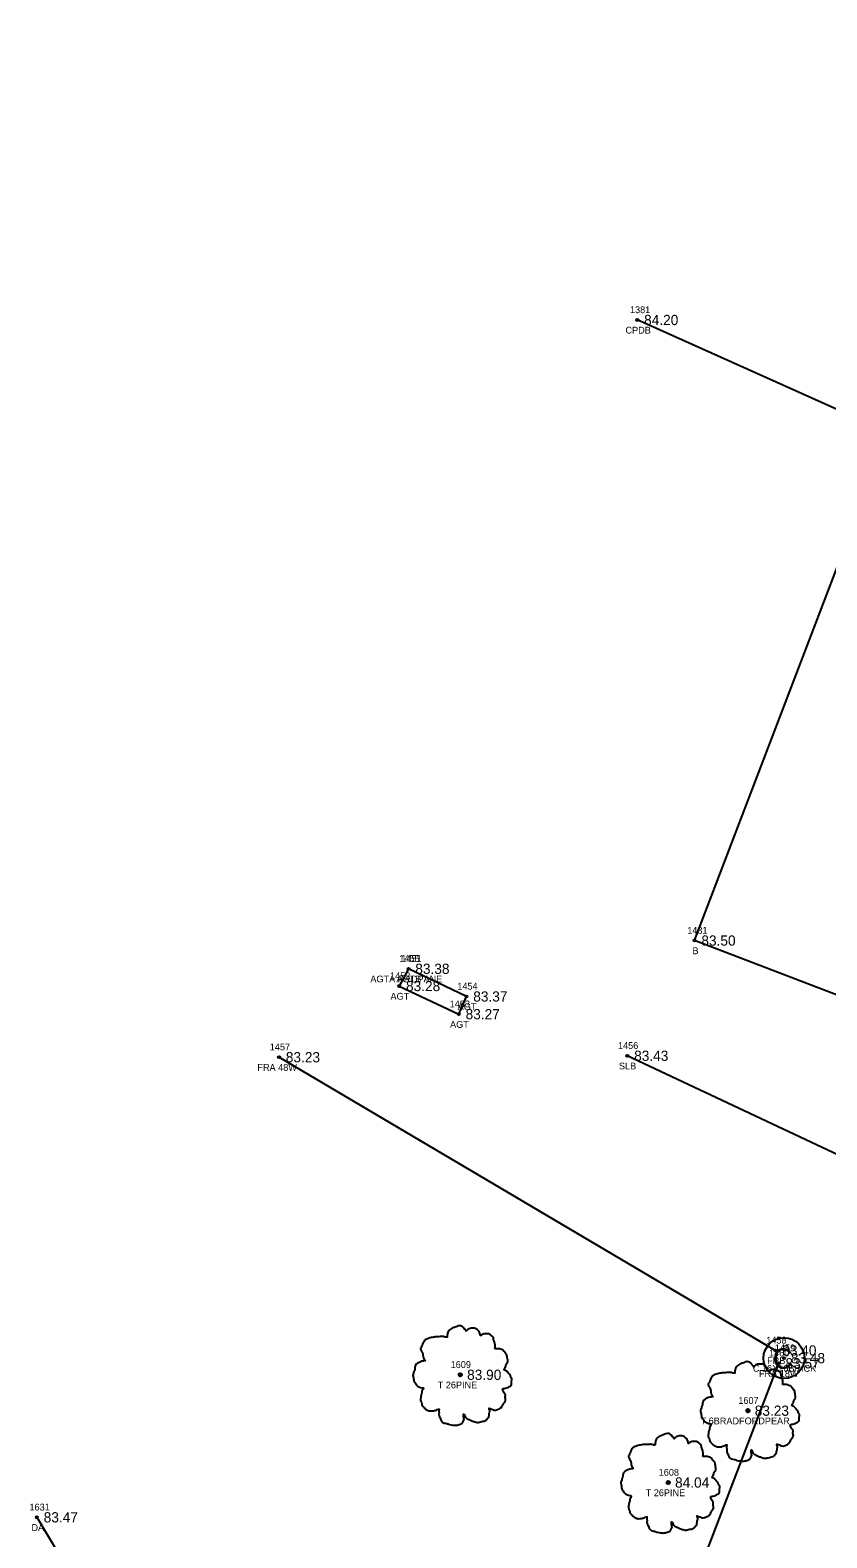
# Model space of a CAD drawing. Extents: x 2139392 to 2143384, y 505395 to 510520.
# Drawn here: x 2140953.3 to 2141070.2, y 509595 to 509816.2 of the extents above; entities that cross this region are included whole.
import ezdxf

# ---------------------------------------------------------------- set-up
doc = ezdxf.new("R2010")
doc.units = 0
for name, color, linetype in [('RD_EX_Bldg', 7, 'Continuous'), ('RD_EX_Bldg_txCode', 7, 'Continuous'), ('RD_EX_BldgApp', 7, 'Continuous'), ('RD_EX_BldgApp_txCode', 7, 'Continuous'), ('RD_EX_Conc', 7, 'Continuous'), ('RD_EX_Conc_txCode', 7, 'Continuous'), ('RD_EX_Driveway', 7, 'Continuous'), ('RD_EX_Driveway_txCode', 7, 'Continuous'), ('RD_EX_Fence_Other', 7, 'Continuous'), ('RD_EX_Fence_Other_txCode', 7, 'Continuous'), ('RD_EX_TX_Bldg_ELEV', 7, 'Continuous'), ('RD_EX_TX_BldgApp_ELEV', 7, 'Continuous'), ('RD_EX_TX_Conc_ELEV', 7, 'Continuous'), ('RD_EX_TX_Driveway_ELEV', 7, 'Continuous'), ('RD_EX_TX_Fence_Other_ELEV', 7, 'Continuous'), ('RD_EX_TX_VEG_ELEV', 7, 'Continuous'), ('RD_EX_VEG', 7, 'Continuous'), ('RD_EX_VEG_txCode', 7, 'Continuous'), ('RD_SMD_Locator', 7, 'Continuous')]:
    doc.layers.add(name, color=color, linetype=linetype)

msp = doc.modelspace()

# ---------------------------------------------------------------- linework, layer by layer
at = {"layer": 'RD_EX_Bldg'}
msp.add_lwpolyline([(2141096.39, 509731.86), (2141090.96, 509716.83), (2141099.81, 509713.25), (2141088.03, 509682.4), (2141078.89, 509685.87), (2141074.12, 509673.68), (2141050.78, 509682.61), (2141073.04, 509740.79), (2141096.39, 509731.86)], dxfattribs=at)
at = {"layer": 'RD_EX_BldgApp'}
msp.add_lwpolyline([(2141008.82, 509678.47), (2141007.46, 509675.94), (2141016.2, 509671.81), (2141017.32, 509674.41), (2141008.82, 509678.47)], dxfattribs=at)
msp.add_circle((2141063.9, 509621.36), 3, dxfattribs=at)
at = {"layer": 'RD_EX_Conc'}
msp.add_lwpolyline([(2141096.74, 509816.15), (2141103.82, 509813), (2141083.56, 509767.91), (2141078.88, 509757.3), (2141042.38, 509773.64)], dxfattribs=at)
at = {"layer": 'RD_EX_Driveway'}
msp.add_lwpolyline([(2140954.32, 509598.01), (2140970.97, 509570.04), (2140984.42, 509549.98), (2140986.95, 509546.04), (2140998.62, 509534.73), (2141014.13, 509524.97), (2141080.24, 509493.94)], dxfattribs=at)
at = {"layer": 'RD_EX_Fence_Other'}
for p, q in [((2140989.83, 509665.5), (2141062.64, 509622.49)), ((2141063.11, 509620.6), (2141046.32, 509576.85))]:
    msp.add_line(p, q, dxfattribs=at)
at = {"layer": 'RD_EX_VEG'}
msp.add_line((2141126.92, 509625.25), (2141040.92, 509665.71), dxfattribs=at)
for centre, radius in [((2141016.42, 509618.92), 0.25), ((2141016.4, 509618.9), 0.0001), ((2141058.61, 509613.65), 0.25), ((2141058.6, 509613.63), 0.0001), ((2141046.92, 509603.11), 0.25), ((2141046.91, 509603.09), 0.0001)]:
    msp.add_circle(centre, radius, dxfattribs=at)
for points in [[(2141016.55, 509626.08), (2141016.25, 509626.11), (2141015.92, 509626.01), (2141015.67, 509625.91), (2141015.45, 509625.83), (2141015.22, 509625.73), (2141014.92, 509625.56), (2141014.7, 509625.36), (2141014.57, 509625.11), (2141014.52, 509624.88), (2141014.48, 509624.61), (2141014.48, 509624.43), (2141014.35, 509624.41), (2141014.2, 509624.43), (2141013.95, 509624.51), (2141013.7, 509624.51), (2141013.45, 509624.51), (2141013.1, 509624.48), (2141012.75, 509624.48), (2141012.48, 509624.43), (2141012.15, 509624.38), (2141011.78, 509624.26), (2141011.43, 509624.13), (2141011.13, 509623.88), (2141010.88, 509623.41), (2141010.75, 509623.06), (2141010.6, 509622.81), (2141010.75, 509622.36), (2141010.93, 509622.01), (2141010.95, 509621.81), (2141011.03, 509621.39), (2141011.13, 509621.16), (2141011.25, 509620.96), (2141011.18, 509620.94), (2141010.8, 509620.89), (2141010.5, 509620.79), (2141010.08, 509620.56), (2141009.85, 509620.34), (2141009.75, 509620.01), (2141009.73, 509619.66), (2141009.63, 509619.46), (2141009.55, 509619.19), (2141009.53, 509619.11), (2141009.48, 509618.79), (2141009.58, 509618.34), (2141009.6, 509617.99), (2141009.73, 509617.76), (2141009.88, 509617.59), (2141010.05, 509617.34), (2141010.45, 509617.11), (2141010.78, 509617.01), (2141010.98, 509616.99), (2141010.8, 509616.49), (2141010.75, 509616.14), (2141010.63, 509615.74), (2141010.63, 509615.66), (2141010.58, 509615.19), (2141010.73, 509614.86), (2141010.8, 509614.49), (2141010.98, 509614.26), (2141011.25, 509613.96), (2141011.58, 509613.74), (2141012.08, 509613.61), (2141012.48, 509613.64), (2141013.05, 509613.81), (2141013.3, 509613.89), (2141013.28, 509613.71), (2141013.3, 509613.34), (2141013.3, 509612.91), (2141013.45, 509612.59), (2141013.55, 509612.31), (2141013.7, 509612.06), (2141014.03, 509611.84), (2141014.43, 509611.77), (2141014.85, 509611.62), (2141015.3, 509611.54), (2141015.8, 509611.52), (2141016.4, 509611.67), (2141016.67, 509611.79), (2141016.77, 509611.97), (2141016.97, 509612.34), (2141016.92, 509612.56), (2141016.95, 509613.16), (2141017.05, 509612.99), (2141017.22, 509612.64), (2141017.72, 509612.34), (2141018.12, 509612.16), (2141018.6, 509612.01), (2141018.9, 509611.94), (2141019.37, 509612.01), (2141019.75, 509612.09), (2141020.12, 509612.21), (2141020.42, 509612.49), (2141020.6, 509612.76), (2141020.65, 509613.04), (2141020.72, 509613.41), (2141020.77, 509613.59)], [(2141020.77, 509613.59), (2141020.7, 509613.76), (2141020.65, 509614.01), (2141020.72, 509613.99), (2141020.9, 509613.94), (2141021.17, 509613.81), (2141021.4, 509613.74), (2141021.72, 509613.76), (2141022, 509613.86), (2141022.45, 509614.14), (2141022.72, 509614.61), (2141023, 509615.01), (2141023.07, 509615.34), (2141023.02, 509615.56), (2141023, 509616.06), (2141022.8, 509616.31), (2141022.75, 509616.44), (2141022.65, 509616.84), (2141022.72, 509616.89), (2141023, 509616.94), (2141023.37, 509617.06), (2141023.65, 509617.19), (2141023.87, 509617.36), (2141023.95, 509617.59), (2141023.92, 509617.99), (2141023.97, 509618.39), (2141023.9, 509618.54), (2141023.8, 509618.69), (2141023.72, 509618.89), (2141023.57, 509619.04), (2141023.47, 509619.19), (2141023.37, 509619.29), (2141023.25, 509619.44), (2141023.07, 509619.56), (2141022.92, 509619.61), (2141022.87, 509619.76), (2141023.02, 509619.96), (2141023.07, 509620.06), (2141023.1, 509620.29), (2141023.32, 509620.64), (2141023.37, 509621.04), (2141023.32, 509621.46), (2141023.27, 509621.74), (2141023.12, 509622.01), (2141022.92, 509622.26), (2141022.8, 509622.44), (2141022.62, 509622.56), (2141022.3, 509622.69), (2141022.05, 509622.74), (2141021.7, 509622.74), (2141021.5, 509622.79), (2141021.52, 509622.84), (2141021.52, 509622.99), (2141021.52, 509623.26), (2141021.45, 509623.71), (2141021.3, 509624.21), (2141021.3, 509624.23), (2141021.2, 509624.48), (2141020.97, 509624.68), (2141020.8, 509624.78), (2141020.6, 509624.91), (2141020.35, 509624.93), (2141020.05, 509624.93), (2141019.77, 509624.88), (2141019.57, 509624.78), (2141019.4, 509624.66), (2141019.32, 509624.81), (2141019.22, 509625.11), (2141019.17, 509625.26), (2141019.02, 509625.43), (2141018.8, 509625.63), (2141018.35, 509625.76), (2141017.72, 509625.68), (2141017.42, 509625.48), (2141017.27, 509625.31), (2141017.22, 509625.43), (2141017.02, 509625.63), (2141016.92, 509625.81), (2141016.75, 509625.93), (2141016.6, 509626.03), (2141016.5, 509626.08)], [(2141058.74, 509620.82), (2141058.44, 509620.84), (2141058.12, 509620.74), (2141057.87, 509620.64), (2141057.65, 509620.57), (2141057.42, 509620.47), (2141057.12, 509620.29), (2141056.9, 509620.09), (2141056.77, 509619.84), (2141056.72, 509619.62), (2141056.67, 509619.34), (2141056.67, 509619.17), (2141056.55, 509619.14), (2141056.4, 509619.17), (2141056.15, 509619.24), (2141055.9, 509619.24), (2141055.65, 509619.24), (2141055.3, 509619.22), (2141054.95, 509619.22), (2141054.67, 509619.17), (2141054.35, 509619.12), (2141053.97, 509618.99), (2141053.62, 509618.87), (2141053.32, 509618.62), (2141053.07, 509618.14), (2141052.95, 509617.79), (2141052.8, 509617.54), (2141052.95, 509617.09), (2141053.12, 509616.74), (2141053.15, 509616.54), (2141053.22, 509616.12), (2141053.32, 509615.89), (2141053.45, 509615.69), (2141053.37, 509615.67), (2141053, 509615.62), (2141052.7, 509615.52), (2141052.27, 509615.29), (2141052.05, 509615.07), (2141051.95, 509614.75), (2141051.92, 509614.4), (2141051.82, 509614.2), (2141051.75, 509613.92), (2141051.72, 509613.85), (2141051.67, 509613.52), (2141051.77, 509613.07), (2141051.8, 509612.72), (2141051.92, 509612.5), (2141052.07, 509612.32), (2141052.25, 509612.07), (2141052.65, 509611.85), (2141052.97, 509611.75), (2141053.17, 509611.72), (2141053, 509611.22), (2141052.95, 509610.87), (2141052.82, 509610.47), (2141052.82, 509610.4), (2141052.77, 509609.92), (2141052.92, 509609.6), (2141053, 509609.22), (2141053.17, 509609), (2141053.45, 509608.7), (2141053.77, 509608.47), (2141054.27, 509608.35), (2141054.67, 509608.37), (2141055.25, 509608.55), (2141055.5, 509608.62), (2141055.47, 509608.45), (2141055.5, 509608.07), (2141055.5, 509607.65), (2141055.65, 509607.32), (2141055.75, 509607.05), (2141055.9, 509606.8), (2141056.22, 509606.57), (2141056.62, 509606.5), (2141057.05, 509606.35), (2141057.5, 509606.27), (2141057.99, 509606.25), (2141058.59, 509606.4), (2141058.87, 509606.52), (2141058.97, 509606.7), (2141059.17, 509607.07), (2141059.12, 509607.3), (2141059.14, 509607.9), (2141059.24, 509607.72), (2141059.42, 509607.37), (2141059.92, 509607.07), (2141060.32, 509606.9), (2141060.79, 509606.75), (2141061.09, 509606.67), (2141061.57, 509606.75), (2141061.94, 509606.82), (2141062.32, 509606.95), (2141062.62, 509607.22), (2141062.79, 509607.5), (2141062.84, 509607.77), (2141062.92, 509608.15), (2141062.97, 509608.32)], [(2141062.97, 509608.32), (2141062.89, 509608.5), (2141062.84, 509608.75), (2141062.92, 509608.72), (2141063.09, 509608.67), (2141063.37, 509608.55), (2141063.59, 509608.47), (2141063.92, 509608.5), (2141064.19, 509608.6), (2141064.64, 509608.87), (2141064.92, 509609.35), (2141065.19, 509609.75), (2141065.27, 509610.07), (2141065.22, 509610.3), (2141065.19, 509610.8), (2141064.99, 509611.05), (2141064.94, 509611.17), (2141064.84, 509611.57), (2141064.92, 509611.62), (2141065.19, 509611.67), (2141065.57, 509611.8), (2141065.84, 509611.92), (2141066.07, 509612.1), (2141066.14, 509612.32), (2141066.12, 509612.72), (2141066.17, 509613.12), (2141066.09, 509613.27), (2141065.99, 509613.42), (2141065.92, 509613.62), (2141065.77, 509613.77), (2141065.67, 509613.92), (2141065.57, 509614.02), (2141065.44, 509614.17), (2141065.27, 509614.3), (2141065.12, 509614.35), (2141065.07, 509614.5), (2141065.22, 509614.7), (2141065.27, 509614.8), (2141065.29, 509615.02), (2141065.52, 509615.37), (2141065.57, 509615.77), (2141065.52, 509616.19), (2141065.47, 509616.47), (2141065.32, 509616.74), (2141065.12, 509616.99), (2141064.99, 509617.17), (2141064.82, 509617.29), (2141064.49, 509617.42), (2141064.24, 509617.47), (2141063.89, 509617.47), (2141063.69, 509617.52), (2141063.72, 509617.57), (2141063.72, 509617.72), (2141063.72, 509617.99), (2141063.64, 509618.44), (2141063.49, 509618.94), (2141063.49, 509618.97), (2141063.39, 509619.22), (2141063.17, 509619.42), (2141062.99, 509619.52), (2141062.79, 509619.64), (2141062.54, 509619.67), (2141062.24, 509619.67), (2141061.97, 509619.62), (2141061.77, 509619.52), (2141061.59, 509619.39), (2141061.52, 509619.54), (2141061.42, 509619.84), (2141061.37, 509619.99), (2141061.22, 509620.17), (2141060.99, 509620.37), (2141060.54, 509620.49), (2141059.92, 509620.42), (2141059.62, 509620.22), (2141059.47, 509620.04), (2141059.42, 509620.17), (2141059.22, 509620.37), (2141059.12, 509620.54), (2141058.94, 509620.67), (2141058.79, 509620.77), (2141058.69, 509620.82)], [(2141047.06, 509610.28), (2141046.76, 509610.3), (2141046.43, 509610.2), (2141046.18, 509610.1), (2141045.96, 509610.03), (2141045.73, 509609.93), (2141045.43, 509609.75), (2141045.21, 509609.55), (2141045.08, 509609.31), (2141045.03, 509609.08), (2141044.98, 509608.81), (2141044.98, 509608.63), (2141044.86, 509608.61), (2141044.71, 509608.63), (2141044.46, 509608.71), (2141044.21, 509608.71), (2141043.96, 509608.71), (2141043.61, 509608.68), (2141043.26, 509608.68), (2141042.98, 509608.63), (2141042.66, 509608.58), (2141042.28, 509608.46), (2141041.93, 509608.33), (2141041.63, 509608.08), (2141041.38, 509607.61), (2141041.26, 509607.26), (2141041.11, 509607.01), (2141041.26, 509606.56), (2141041.43, 509606.21), (2141041.46, 509606.01), (2141041.53, 509605.58), (2141041.63, 509605.36), (2141041.76, 509605.16), (2141041.68, 509605.13), (2141041.31, 509605.08), (2141041.01, 509604.98), (2141040.58, 509604.76), (2141040.36, 509604.53), (2141040.26, 509604.21), (2141040.23, 509603.86), (2141040.13, 509603.66), (2141040.06, 509603.38), (2141040.03, 509603.31), (2141039.98, 509602.98), (2141040.08, 509602.53), (2141040.11, 509602.18), (2141040.23, 509601.96), (2141040.38, 509601.78), (2141040.56, 509601.53), (2141040.96, 509601.31), (2141041.28, 509601.21), (2141041.48, 509601.18), (2141041.31, 509600.68), (2141041.26, 509600.33), (2141041.13, 509599.93), (2141041.13, 509599.86), (2141041.08, 509599.38), (2141041.23, 509599.06), (2141041.31, 509598.68), (2141041.48, 509598.46), (2141041.76, 509598.16), (2141042.08, 509597.94), (2141042.58, 509597.81), (2141042.98, 509597.84), (2141043.56, 509598.01), (2141043.81, 509598.08), (2141043.78, 509597.91), (2141043.81, 509597.54), (2141043.81, 509597.11), (2141043.96, 509596.79), (2141044.06, 509596.51), (2141044.21, 509596.26), (2141044.53, 509596.04), (2141044.93, 509595.96), (2141045.36, 509595.81), (2141045.81, 509595.74), (2141046.31, 509595.71), (2141046.91, 509595.86), (2141047.18, 509595.99), (2141047.28, 509596.16), (2141047.48, 509596.54), (2141047.43, 509596.76), (2141047.46, 509597.36), (2141047.56, 509597.19), (2141047.73, 509596.84), (2141048.23, 509596.54), (2141048.63, 509596.36), (2141049.11, 509596.21), (2141049.41, 509596.14), (2141049.88, 509596.21), (2141050.26, 509596.29), (2141050.63, 509596.41), (2141050.93, 509596.69), (2141051.1, 509596.96), (2141051.15, 509597.24), (2141051.23, 509597.61), (2141051.28, 509597.79)], [(2141051.28, 509597.79), (2141051.2, 509597.96), (2141051.15, 509598.21), (2141051.23, 509598.18), (2141051.4, 509598.13), (2141051.68, 509598.01), (2141051.9, 509597.94), (2141052.23, 509597.96), (2141052.5, 509598.06), (2141052.95, 509598.33), (2141053.23, 509598.81), (2141053.5, 509599.21), (2141053.58, 509599.53), (2141053.53, 509599.76), (2141053.5, 509600.26), (2141053.3, 509600.51), (2141053.25, 509600.63), (2141053.15, 509601.03), (2141053.23, 509601.08), (2141053.5, 509601.13), (2141053.88, 509601.26), (2141054.15, 509601.38), (2141054.38, 509601.56), (2141054.45, 509601.78), (2141054.43, 509602.18), (2141054.48, 509602.58), (2141054.4, 509602.73), (2141054.3, 509602.88), (2141054.23, 509603.08), (2141054.08, 509603.23), (2141053.98, 509603.38), (2141053.88, 509603.48), (2141053.75, 509603.63), (2141053.58, 509603.76), (2141053.43, 509603.81), (2141053.38, 509603.96), (2141053.53, 509604.16), (2141053.58, 509604.26), (2141053.6, 509604.48), (2141053.83, 509604.83), (2141053.88, 509605.23), (2141053.83, 509605.66), (2141053.78, 509605.93), (2141053.63, 509606.21), (2141053.43, 509606.46), (2141053.3, 509606.63), (2141053.13, 509606.76), (2141052.8, 509606.88), (2141052.55, 509606.93), (2141052.2, 509606.93), (2141052, 509606.98), (2141052.03, 509607.03), (2141052.03, 509607.18), (2141052.03, 509607.46), (2141051.95, 509607.91), (2141051.8, 509608.41), (2141051.8, 509608.43), (2141051.7, 509608.68), (2141051.48, 509608.88), (2141051.3, 509608.98), (2141051.1, 509609.11), (2141050.85, 509609.13), (2141050.55, 509609.13), (2141050.28, 509609.08), (2141050.08, 509608.98), (2141049.91, 509608.86), (2141049.83, 509609.01), (2141049.73, 509609.31), (2141049.68, 509609.45), (2141049.53, 509609.63), (2141049.31, 509609.83), (2141048.86, 509609.95), (2141048.23, 509609.88), (2141047.93, 509609.68), (2141047.78, 509609.5), (2141047.73, 509609.63), (2141047.53, 509609.83), (2141047.43, 509610), (2141047.26, 509610.13), (2141047.11, 509610.23), (2141047.01, 509610.28)]]:
    msp.add_spline(points, degree=3, dxfattribs=at)
at = {"layer": 'RD_SMD_Locator'}
for centre in [(2141042.38, 509773.64), (2141050.78, 509682.61), (2141008.82, 509678.47), (2141008.82, 509678.47), (2141007.46, 509675.94), (2141017.32, 509674.41), (2141016.2, 509671.81), (2140989.83, 509665.5), (2141040.92, 509665.71), (2141062.64, 509622.49), (2141063.11, 509620.6), (2141063.9, 509621.36), (2141016.42, 509618.92), (2141058.61, 509613.65), (2141046.92, 509603.11), (2140954.32, 509598.01)]:
    msp.add_circle(centre, 0.15, dxfattribs=at)

# ---------------------------------------------------------------- texts
at = {"layer": 'RD_EX_Bldg_txCode'}
for s, p in [('1431', (2141049.71, 509683.61)), ('B', (2141050.47, 509680.61))]:
    msp.add_text(s, height=1, dxfattribs=at).set_placement(p)
at = {"layer": 'RD_EX_BldgApp'}
msp.add_text('C', height=3, dxfattribs=at).set_placement((2141062.27, 509619.8))
at = {"layer": 'RD_EX_BldgApp_txCode'}
for s, p in [('1455', (2141007.47, 509679.47)), ('1451', (2141007.76, 509679.47)), ('AGTA PROPANE', (2141003.23, 509676.47)), ('1452', (2141006.12, 509676.94)), ('AGTB', (2141007.06, 509676.47)), ('1454', (2141015.98, 509675.41)), ('AGT', (2141006.18, 509673.94)), ('1453', (2141014.86, 509672.81)), ('AGT', (2141016.04, 509672.41)), ('AGT', (2141014.92, 509669.81)), ('1459', (2141062.56, 509622.36)), ('C 16X16BRICK', (2141059.34, 509619.36))]:
    msp.add_text(s, height=1, dxfattribs=at).set_placement(p)
at = {"layer": 'RD_EX_Conc_txCode'}
for s, p in [('1381', (2141041.31, 509774.64)), ('CPDB', (2141040.65, 509771.64))]:
    msp.add_text(s, height=1, dxfattribs=at).set_placement(p)
at = {"layer": 'RD_EX_Driveway_txCode'}
for s, p in [('1631', (2140953.23, 509599.01)), ('DA', (2140953.52, 509596.01))]:
    msp.add_text(s, height=1, dxfattribs=at).set_placement(p)
at = {"layer": 'RD_EX_Fence_Other_txCode'}
for s, p in [('1457', (2140988.48, 509666.5)), ('FRA 48W', (2140986.66, 509663.5)), ('1458', (2141061.3, 509623.49)), ('1460', (2141061.7, 509621.6)), ('FRB', (2141061.42, 509620.49)), ('FRA 18W', (2141060.23, 509618.6))]:
    msp.add_text(s, height=1, dxfattribs=at).set_placement(p)
at = {"layer": 'RD_EX_TX_Bldg_ELEV'}
msp.add_text('83.50', height=1.5, dxfattribs=at).set_placement((2141051.78, 509681.86))
at = {"layer": 'RD_EX_TX_BldgApp_ELEV'}
for s, p in [('83.38', (2141009.82, 509677.72)), ('83.38', (2141009.82, 509677.72)), ('83.28', (2141008.46, 509675.19)), ('83.37', (2141018.32, 509673.66)), ('83.27', (2141017.2, 509671.06)), ('83.48', (2141064.9, 509620.61))]:
    msp.add_text(s, height=1.5, dxfattribs=at).set_placement(p)
at = {"layer": 'RD_EX_TX_Conc_ELEV'}
msp.add_text('84.20', height=1.5, dxfattribs=at).set_placement((2141043.38, 509772.89))
at = {"layer": 'RD_EX_TX_Driveway_ELEV'}
msp.add_text('83.47', height=1.5, dxfattribs=at).set_placement((2140955.32, 509597.26))
at = {"layer": 'RD_EX_TX_Fence_Other_ELEV'}
for s, p in [('83.23', (2140990.83, 509664.75)), ('83.40', (2141063.64, 509621.74)), ('83.57', (2141064.11, 509619.85))]:
    msp.add_text(s, height=1.5, dxfattribs=at).set_placement(p)
at = {"layer": 'RD_EX_TX_VEG_ELEV'}
for s, p in [('83.43', (2141041.92, 509664.96)), ('83.90', (2141017.42, 509618.17)), ('83.23', (2141059.61, 509612.9)), ('84.04', (2141047.92, 509602.36))]:
    msp.add_text(s, height=1.5, dxfattribs=at).set_placement(p)
at = {"layer": 'RD_EX_VEG_txCode'}
for s, p in [('1456', (2141039.55, 509666.71)), ('SLB', (2141039.69, 509663.71)), ('1609', (2141015.01, 509619.92)), ('T 26PINE', (2141013.11, 509616.92)), ('1607', (2141057.2, 509614.65)), ('T 6BRADFORDPEAR', (2141051.66, 509611.65)), ('1608', (2141045.52, 509604.11)), ('T 26PINE', (2141043.61, 509601.11))]:
    msp.add_text(s, height=1, dxfattribs=at).set_placement(p)

doc.saveas('drawing.dxf')
